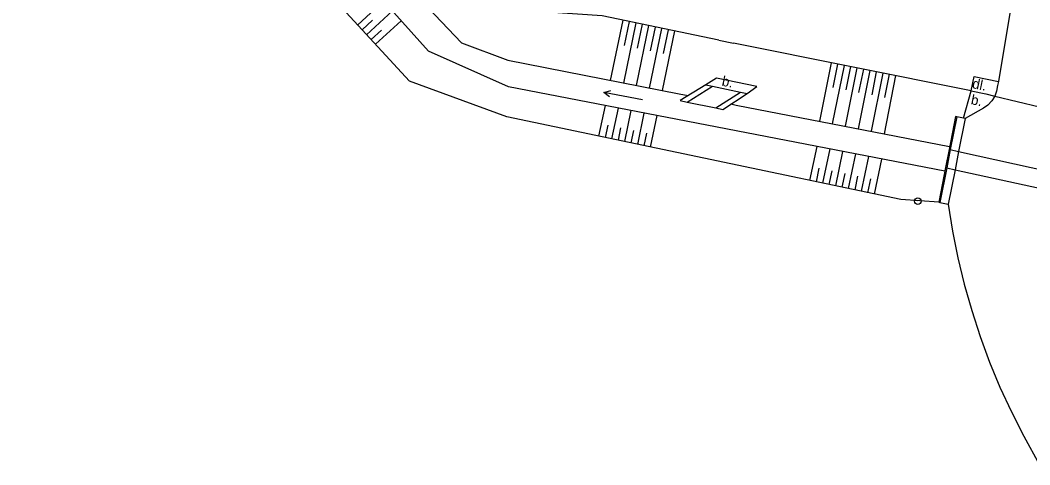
# Model space of a CAD drawing. Extents: x -582162 to -561283, y -1187583 to -1183539.
# Drawn here: x -563372.3 to -563295.7, y -1186367.4 to -1186333.7 of the extents above; entities that cross this region are included whole.
import ezdxf

# ---------------------------------------------------------------- set-up
doc = ezdxf.new("R2010")
doc.units = 0
for name, color, linetype in [('Vrstva 1', 7, 'Continuous'), ('Vrstva 10', 7, 'Continuous'), ('Vrstva 12', 7, 'Continuous'), ('Vrstva 14', 7, 'Continuous'), ('Vrstva 3', 7, 'Continuous'), ('Vrstva 9', 7, 'Continuous')]:
    doc.layers.add(name, color=color, linetype=linetype)

# ---------------------------------------------------------------- blocks, each defined once
blk = doc.blocks.new('8.021')
at = {"layer": 'Vrstva 1'}
blk.add_line((-3, 0), (3, 0), dxfattribs=at)
blk.add_lwpolyline([(2, 0.5), (3, 0), (2, -0.5)], dxfattribs=at)
blk = doc.blocks.new('4.110')
at = {"layer": 'Vrstva 1'}
for radius in [0.5, 0.001]:
    blk.add_circle((-0.001, 0), radius, dxfattribs=at)

msp = doc.modelspace()

# ---------------------------------------------------------------- linework, layer by layer
at = {"layer": 'Vrstva 10'}
for points in [[(-563296.95, -1186331.58), (-563298.08, -1186338.31)], [(-563317.15, -1186339.23), (-563316.41, -1186338.69), (-563319.48, -1186338.06), (-563320.3, -1186338.57)], [(-563300.15, -1186339.02), (-563299.93, -1186337.93), (-563298.08, -1186338.31)], [(-563320.3, -1186338.57), (-563322.23, -1186339.77), (-563321.7, -1186339.88)], [(-563321.7, -1186339.88), (-563319.79, -1186338.68)], [(-563320.3, -1186338.57), (-563319.79, -1186338.68)], [(-563319.79, -1186338.68), (-563317.67, -1186339.12)], [(-563298.08, -1186338.31), (-563298.14, -1186338.61), (-563298.22, -1186339.05), (-563298.36, -1186339.42)], [(-563319.53, -1186340.32), (-563317.67, -1186339.12)], [(-563319.53, -1186340.32), (-563319.01, -1186340.43), (-563317.15, -1186339.23)], [(-563317.67, -1186339.12), (-563317.15, -1186339.23)], [(-563300.74, -1186341.09), (-563300.15, -1186339.02)], [(-563298.36, -1186339.42), (-563298.59, -1186339.79), (-563298.88, -1186340.1), (-563299.22, -1186340.34), (-563300.61, -1186341.12)], [(-563321.7, -1186339.88), (-563319.53, -1186340.32)], [(-563301.24, -1186341), (-563301.33, -1186340.98), (-563301.82, -1186343.47)], [(-563300.74, -1186341.09), (-563301.24, -1186341)], [(-563300.61, -1186341.12), (-563301.1, -1186343.63)], [(-563300.61, -1186341.12), (-563300.74, -1186341.09)], [(-563301.1, -1186343.63), (-563301.37, -1186345.01)], [(-563302.09, -1186344.85), (-563302.61, -1186347.49), (-563302.52, -1186347.51)], [(-563301.37, -1186345.01), (-563301.89, -1186347.63)], [(-563302.52, -1186347.51), (-563301.89, -1186347.63)], [(-563301.89, -1186347.63), (-563301.56, -1186349.67), (-563301.15, -1186351.7), (-563300.67, -1186353.71), (-563300.1, -1186355.71), (-563299.46, -1186357.67), (-563298.75, -1186359.62), (-563297.96, -1186361.53), (-563297.09, -1186363.41), (-563296.16, -1186365.25), (-563294.95, -1186367.42)]]:
    msp.add_lwpolyline(points, dxfattribs=at)
at = {"layer": 'Vrstva 12'}
for points in [[(-563346.72, -1186334.02), (-563344.75, -1186332.21)], [(-563346.04, -1186334.76), (-563344.08, -1186332.96)], [(-563346.38, -1186334.39), (-563345.59, -1186333.67)], [(-563345.36, -1186335.49), (-563343.42, -1186333.7)], [(-563326.59, -1186333.67), (-563327.54, -1186338.24)], [(-563325.61, -1186333.87), (-563326.55, -1186338.43)], [(-563326.1, -1186333.77), (-563326.48, -1186335.59)], [(-563324.63, -1186334.07), (-563325.57, -1186338.62)], [(-563325.12, -1186333.97), (-563325.5, -1186335.79)], [(-563323.65, -1186334.28), (-563324.59, -1186338.81)], [(-563324.14, -1186334.18), (-563324.52, -1186335.99)], [(-563345.7, -1186335.13), (-563344.92, -1186334.41)], [(-563322.67, -1186334.48), (-563323.61, -1186339.01)], [(-563323.16, -1186334.38), (-563323.54, -1186336.19)], [(-563310.78, -1186336.89), (-563311.67, -1186341.33)], [(-563309.8, -1186337.09), (-563310.69, -1186341.52)], [(-563310.29, -1186336.99), (-563310.65, -1186338.76)], [(-563308.82, -1186337.28), (-563309.71, -1186341.71)], [(-563309.31, -1186337.18), (-563309.67, -1186338.96)], [(-563307.84, -1186337.48), (-563308.73, -1186341.9)], [(-563308.33, -1186337.38), (-563308.69, -1186339.15)], [(-563306.86, -1186337.68), (-563307.74, -1186342.09)], [(-563307.35, -1186337.58), (-563307.7, -1186339.34)], [(-563305.88, -1186337.87), (-563306.76, -1186342.28)], [(-563306.37, -1186337.77), (-563306.72, -1186339.54)], [(-563328.4, -1186342.47), (-563327.91, -1186340.14)], [(-563327.42, -1186342.68), (-563326.93, -1186340.33)], [(-563326.44, -1186342.88), (-563325.95, -1186340.52)], [(-563325.46, -1186343.09), (-563324.96, -1186340.71)], [(-563324.49, -1186343.29), (-563323.98, -1186340.9)], [(-563327.91, -1186342.57), (-563327.71, -1186341.64)], [(-563326.93, -1186342.78), (-563326.73, -1186341.84)], [(-563325.95, -1186342.98), (-563325.76, -1186342.03)], [(-563324.98, -1186343.19), (-563324.77, -1186342.23)], [(-563312.39, -1186345.83), (-563311.84, -1186343.25)], [(-563311.41, -1186346.04), (-563310.86, -1186343.44)], [(-563310.43, -1186346.24), (-563309.88, -1186343.63)], [(-563309.45, -1186346.45), (-563308.9, -1186343.82)], [(-563308.47, -1186346.65), (-563307.91, -1186344.01)], [(-563307.49, -1186346.86), (-563306.93, -1186344.2)], [(-563311.9, -1186345.94), (-563311.68, -1186344.9)], [(-563310.92, -1186346.14), (-563310.7, -1186345.1)], [(-563309.94, -1186346.35), (-563309.72, -1186345.3)], [(-563308.96, -1186346.55), (-563308.74, -1186345.5)], [(-563307.98, -1186346.76), (-563307.76, -1186345.7)]]:
    msp.add_lwpolyline(points, dxfattribs=at)
at = {"layer": 'Vrstva 9'}
for points in [[(-563372.34, -1186290.2), (-563363.18, -1186303.54), (-563348.01, -1186325.73), (-563338.83, -1186335.39), (-563335.32, -1186336.7), (-563322.31, -1186339.26), (-563321.63, -1186339.39)], [(-563302.15, -1186345.12), (-563335.26, -1186338.71), (-563341.35, -1186336.01), (-563349.47, -1186326.93), (-563364.01, -1186305.71)], [(-563319.29, -1186335.18), (-563328.16, -1186333.34), (-563334.54, -1186332.89), (-563337.43, -1186331.43), (-563339.9, -1186329.61), (-563342, -1186327.1), (-563354.33, -1186309.23)], [(-563302.61, -1186347.49), (-563305.49, -1186347.28), (-563335.39, -1186341), (-563342.79, -1186338.28), (-563351.8, -1186328.49), (-563361.16, -1186314.63)], [(-563319.29, -1186335.18), (-563318.2, -1186335.41)], [(-563300.15, -1186339.02), (-563318.2, -1186335.41)], [(-563300.15, -1186339.02), (-563299.03, -1186339.26), (-563298.36, -1186339.42)], [(-563298.36, -1186339.42), (-563294.96, -1186340.25)], [(-563318.38, -1186340.02), (-563317.99, -1186340.1), (-563301.78, -1186343.25)], [(-563301.24, -1186341), (-563301.73, -1186343.49)], [(-563301.82, -1186343.47), (-563302.09, -1186344.85)], [(-563301.73, -1186343.49), (-563302, -1186344.87)], [(-563301.82, -1186343.47), (-563301.73, -1186343.49)], [(-563301.73, -1186343.49), (-563301.1, -1186343.63)], [(-563301.1, -1186343.63), (-563294.09, -1186345.17)], [(-563302, -1186344.87), (-563302.52, -1186347.51)], [(-563302.09, -1186344.85), (-563302, -1186344.87)], [(-563302, -1186344.87), (-563301.37, -1186345.01)], [(-563301.37, -1186345.01), (-563294.38, -1186346.55)]]:
    msp.add_lwpolyline(points, dxfattribs=at)

# ---------------------------------------------------------------- block references
at = {"layer": 'Vrstva 3', "xscale": 0.5, "yscale": 0.5, "rotation": 169.04451775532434}
msp.add_blockref('8.021', (-563326.57, -1186339.43), dxfattribs=at)
at = {"layer": 'Vrstva 9', "xscale": 0.5, "yscale": 0.5}
msp.add_blockref('4.110', (-563304.2, -1186347.4), dxfattribs=at)

# ---------------------------------------------------------------- texts
at = {"layer": 'Vrstva 14'}
for s, rotation, p in [('b.', 348.297, (-563319.12, -1186338.62)), ('dl.', 348.26, (-563300.11, -1186338.81)), ('b.', 348.26, (-563300.21, -1186340.03))]:
    msp.add_text(s, height=0.75, rotation=rotation, dxfattribs=at).set_placement(p)

doc.saveas('drawing.dxf')
